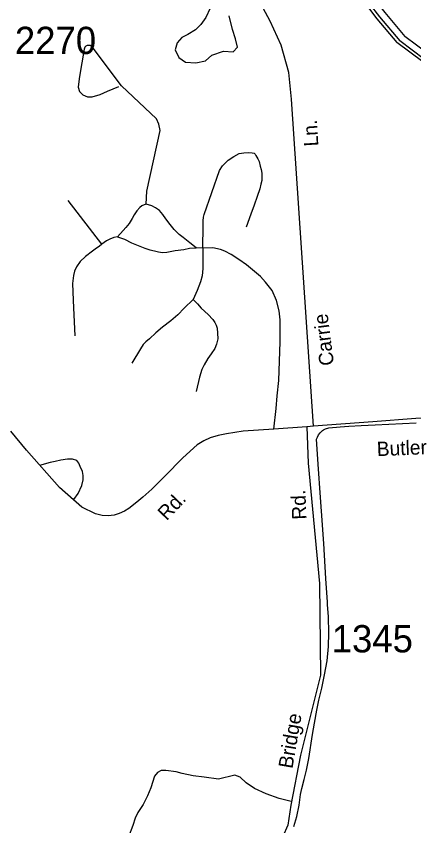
# Model space of a CAD drawing. Extents: x 884530 to 1028605, y 526725 to 653634.
# Drawn here: x 944058 to 945878, y 620013 to 623720 of the extents above; entities that cross this region are included whole.
import ezdxf

# ---------------------------------------------------------------- set-up
doc = ezdxf.new("R2010")
doc.units = 0
for name, color, linetype in [('Exist Boundary Political City Limit New', 7, 'Continuous'), ('Exist Hydrographic Bay Label', 7, 'Continuous'), ('Exist Hydrographic Buffer Line', 7, 'Continuous'), ('Exist Road Non-System Type 51', 7, 'Continuous'), ('Exist Road Non-System Type 51 Label', 7, 'Continuous'), ('Exist Road Secondary Type 51 Attributed', 7, 'Continuous'), ('Exist Road Secondary Type 51 Label', 7, 'Continuous'), ('Exist Road Secondary Type 51 Number Label', 7, 'Continuous'), ('Map Preparation Boundary City Limit Buffer Line', 7, 'Continuous')]:
    doc.layers.add(name, color=color, linetype=linetype)

msp = doc.modelspace()

# ---------------------------------------------------------------- linework, layer by layer
at = {"layer": 'Exist Boundary Political City Limit New'}
for points in [[(945454.6, 621453.3), (945450.3, 621515.7), (945440.8, 621668.9), (945432.6, 621783), (945436.8, 621792.9), (945442.1, 621802.6), (945449.6, 621812.3), (945452.4, 621815.3), (945456.7, 621819.8), (945460.6, 621823.1), (945463.8, 621825.8), (945473.9, 621830.6), (945489.2, 621835.3), (945541.1, 621840.6), (945580.5, 621843.1), (945636.6, 621846.3), (945700.6, 621848.6), (945888.4, 621857.8)], [(945328.7, 620010.2), (945341.8, 620056.6), (945352.4, 620108.1), (945359.9, 620156.1), (945365.9, 620184.9), (945376.6, 620225.1), (945386.8, 620268.6), (945396.8, 620322.1), (945414, 620431.2), (945423.4, 620483.9), (945433.9, 620542.9), (945443.4, 620588.6), (945456.1, 620643.9), (945469.5, 620704.8), (945480.6, 620769.4), (945487.6, 620833.6), (945489.6, 620896.8), (945487.2, 620969.6), (945483.5, 621027.2), (945482.8, 621037.8), (945474.6, 621144.9), (945466.2, 621306.1), (945454.6, 621453.3)]]:
    msp.add_lwpolyline(points, dxfattribs=at)
at = {"layer": 'Exist Hydrographic Bay Label'}
for points in [[(945253.4, 625653.5), (945268, 625584.3), (945285.6, 625399.7), (945302.7, 625205.3), (945316.8, 625036.8), (945329.9, 624901), (945344.7, 624756.8), (945360.8, 624643.9), (945371.9, 624523), (945395.3, 624415.1), (945429.1, 624270.7), (945470.8, 624146.4), (945519.7, 624025.6), (945572.7, 623910.3), (945621.2, 623831), (945662, 623769.4), (945709.2, 623707.9), (945800.3, 623599)], [(945918.6, 623510.3), (945800.3, 623599)]]:
    msp.add_lwpolyline(points, dxfattribs=at)
at = {"layer": 'Exist Hydrographic Buffer Line'}
for points in [[(945268.6, 625654.1), (945282.8, 625586.6), (945300.6, 625401), (945317.6, 625206.6), (945331.7, 625038.2), (945344.8, 624902.5), (945359.6, 624758.7), (945375.7, 624645.6), (945386.7, 624525.2), (945409.9, 624418.4), (945443.5, 624274.8), (945484.8, 624151.6), (945533.5, 624031.6), (945585.9, 623917.4), (945633.8, 623839.1), (945674.2, 623778.1), (945720.9, 623717.3), (945813.8, 623606.3)], [(945299.3, 625657.8), (945313.4, 625591.3), (945331.3, 625403.8), (945348.4, 625209.2), (945362.4, 625040.9), (945375.5, 624905.5), (945390.2, 624762.4), (945406.3, 624649.2), (945417.3, 624529.9), (945440, 624425.2), (945473.3, 624283.2), (945513.8, 624162.3), (945561.8, 624043.8), (945613.2, 623931.9), (945659.8, 623855.6), (945699.3, 623796.1), (945745, 623736.6), (945837.3, 623626.3)], [(945926.3, 623521.8), (945813.8, 623606.3)], [(945943.1, 623546.8), (945837.3, 623626.3)]]:
    msp.add_lwpolyline(points, dxfattribs=at)
at = {"layer": 'Exist Road Non-System Type 51'}
for p, q in [((944449.3, 622675.4), (944295.3, 622876.2)), ((944912.6, 622658.2), (944881.3, 622659))]:
    msp.add_line(p, q, dxfattribs=at)
for points in [[(944946.2, 623755.8), (944926.6, 623712.9), (944903.4, 623680.9), (944878.7, 623657.8), (944843.4, 623636.5), (944815.8, 623621.8), (944794.2, 623597.3), (944786.2, 623564.9), (944802.6, 623529.8), (944832.2, 623509.3), (944880.6, 623506.6), (944924.2, 623514.6), (944953.4, 623540.9), (945007, 623559.3), (945050.6, 623556.1), (945070.6, 623577.7), (945061, 623615.3), (945047.4, 623658.9), (945033, 623721.3)], [(945418.2, 621843.5), (945318.2, 623339.3), (945305.8, 623461.7), (945270.2, 623586.9), (945220.6, 623696.1), (945188.6, 623756.5)], [(944653.2, 622859.8), (944656.2, 622918.8), (944716.6, 623196.7), (944711.3, 623224.7), (944700.4, 623249.3), (944540.6, 623400.6), (944404.9, 623578.9), (944396.3, 623584.8), (944390.1, 623585.7), (944383.4, 623585.1), (944377, 623582), (944371.7, 623577.1), (944368.7, 623568.8), (944348, 623443.6), (944343.9, 623420.2), (944340.9, 623394.7), (944348, 623375.4), (944362.3, 623359.1), (944383.7, 623351), (944406.1, 623349.9), (944442.8, 623361.1), (944476.5, 623376.4), (944528.2, 623397.5)], [(944912.6, 622658.2), (944913.7, 622759.7), (944913.7, 622782.5), (944915.8, 622799.1), (944918.9, 622812.5), (944989, 623013.7), (945002.2, 623034.7), (945027.8, 623059.9), (945054.4, 623078.1), (945078.2, 623090.9), (945099.7, 623094.6), (945123, 623095.5), (945138.1, 623094.6), (945146.8, 623092.3), (945151.8, 623087.3), (945155.5, 623081.8), (945159.6, 623074.1), (945164.1, 623066.7), (945169.3, 623053.7), (945174.5, 623033), (945178.7, 623017.4), (945181.7, 623000.9), (945181.7, 622985.4), (945181.7, 622967.8), (945177.6, 622950.2), (945172.4, 622929.5), (945160.1, 622894.3), (945146.6, 622854), (945132.1, 622813.6), (945110.4, 622753.5)], [(944653.2, 622859.8), (944643.8, 622856.7), (944633.6, 622852), (944623.5, 622843.4), (944609.4, 622828.6), (944597.6, 622810.6), (944588.3, 622793.4), (944575.1, 622770.7), (944559.4, 622752.8), (944546.9, 622737.9), (944522, 622709.8)], [(944881.3, 622659), (944852.3, 622682.8), (944822, 622706.1), (944803.9, 622720.7), (944793, 622730.9), (944780.5, 622742.6), (944762.6, 622766), (944743, 622792.5), (944729.8, 622812.1), (944714.1, 622830.1), (944695.4, 622842.6), (944678.2, 622852), (944653.2, 622859.8)], [(944522, 622709.8), (944505.2, 622706), (944486.3, 622699), (944470.6, 622690.9), (944449.3, 622675.4)], [(944522, 622709.8), (944554, 622699.6), (944586.2, 622682.1), (944623.4, 622667.2), (944647.3, 622658.2), (944670.3, 622650.8), (944691.2, 622644.8), (944709.9, 622641.1), (944727, 622638.1), (944747.9, 622639.6), (944786, 622646.3), (944824.7, 622652.2), (944851.6, 622658.2), (944881.3, 622659)], [(944449.3, 622675.4), (944438.3, 622666), (944425, 622657.4), (944407, 622643.4), (944375, 622619.1), (944350.9, 622596.5), (944333.6, 622572.3), (944324.2, 622552.7), (944319.6, 622532.4), (944315.6, 622496.5), (944318.8, 622419.9), (944319.6, 622384), (944325.8, 622256.6)], [(944912.6, 622658.2), (944911.8, 622625.4), (944912.7, 622598.3), (944912.7, 622565.1), (944908.7, 622530.9), (944901.6, 622503.5), (944886.8, 622464.5), (944868, 622423)], [(945237.1, 621829.1), (945247.5, 621924), (945252.7, 621981.3), (945260.5, 622051.5), (945265.7, 622228.5), (945265.7, 622261.3), (945266.5, 622329.2), (945261.8, 622370.7), (945249.3, 622417.6), (945229.7, 622464.5), (945199.3, 622501.9), (945175.9, 622527.8), (945139.1, 622558.2), (945111.8, 622580.9), (945076.6, 622606.6), (945041.5, 622628.5), (945012.6, 622644.1), (944993.3, 622651.7), (944958.6, 622659), (944912.6, 622658.2)], [(944868, 622423), (944827.4, 622383.2), (944798.5, 622351.9), (944766.4, 622324.6), (944727.3, 622295.7), (944696.9, 622269.9), (944667.3, 622243.3), (944651.7, 622229.3), (944639.2, 622216), (944627.4, 622197.2), (944587.7, 622131.5)], [(944868, 622423), (944887.6, 622403.5), (944904, 622382.4), (944936, 622353.5), (944957.9, 622331.6), (944967.2, 622317.5), (944972.8, 622305.1), (944977.4, 622291), (944979.8, 622269.1), (944980.6, 622242.5), (944974.3, 622217.6), (944966.5, 622197.7), (944950, 622173.8), (944934.4, 622152), (944918.9, 622123.8), (944907.2, 622101.9), (944896.9, 622067.6), (944881.6, 622001)], [(944322.4, 621506.5), (944341.3, 621535.1), (944358.2, 621571.3), (944365, 621597.2), (944365, 621617.6), (944361, 621635.3), (944350, 621658.5), (944344.6, 621673.5), (944335.1, 621685.8), (944315.1, 621692.5), (944292.4, 621692.5), (944261.5, 621686.6), (944236.9, 621681.1), (944213.8, 621675.9), (944164.8, 621662.8)], [(945316.1, 620124.3), (945261.8, 620138.6), (945201.8, 620159.7), (945149.3, 620184.9), (945110.6, 620210.9), (945083.6, 620236.1), (945058.6, 620244.9), (944983.8, 620227.7), (944917.9, 620235.6), (944867.9, 620242.6), (944817, 620252.3), (944789.8, 620260.2), (944742.1, 620265.9), (944721.9, 620265.9), (944704.5, 620257.3), (944691.5, 620241.4), (944674.1, 620187.9), (944658.2, 620150.2), (944639, 620110.6), (944614.4, 620075), (944602.2, 620048.7), (944592.4, 620014.5), (944571.5, 619963.7)]]:
    msp.add_lwpolyline(points, dxfattribs=at)
at = {"layer": 'Exist Road Secondary Type 51 Attributed'}
for points in [[(948038.1, 621727.9), (947867.9, 621747.2), (947491.2, 621781.6), (947034.9, 621820.3), (946667.4, 621850.9), (946078.9, 621879.7), (945987.4, 621881.5), (945887.5, 621877.4), (945690.4, 621862.8), (945418.2, 621843.5), (945388.7, 621840.1)], [(945388.7, 621840.1), (945237.1, 621829.1), (945096.5, 621819.4), (945021, 621807.6), (944982.4, 621800.5), (944945.6, 621789.2), (944916.8, 621776), (944885.7, 621758), (944820.2, 621698.6), (944738.7, 621614.2), (944678.3, 621555.2), (944637.8, 621517.5), (944610.4, 621494.4), (944574.1, 621465.6), (944553.9, 621453.8), (944528.9, 621442.5), (944505.8, 621435.9), (944479.4, 621432.1), (944451.1, 621433.5), (944420.2, 621441.1), (944357.6, 621472.4), (944256.6, 621562.2), (944105.2, 621732.8), (944034, 621819.7)], [(945388.7, 621840.1), (945394.4, 621673.7), (945446, 621123.4), (945451.1, 620703.6), (945359.3, 620336.1), (945315.3, 620107.3), (945301.6, 620016.9), (945255.2, 619912.4), (945147.9, 619752.8), (945052.8, 619632.4), (944822.5, 619345.8), (944741.5, 619264.7), (944677.1, 619206.8), (944612.2, 619133.3), (944562.4, 619089.6), (944449.3, 619021.7), (944344.5, 618949.6), (944262.7, 618894), (944203.8, 618854.7)]]:
    msp.add_lwpolyline(points, dxfattribs=at)
at = {"layer": 'Map Preparation Boundary City Limit Buffer Line'}
for points in [[(945454.6, 621453.3), (945450.3, 621515.7), (945440.8, 621668.9), (945432.6, 621783), (945436.8, 621792.9), (945442.1, 621802.6), (945449.6, 621812.3), (945452.4, 621815.3), (945456.7, 621819.8), (945460.6, 621823.1), (945463.8, 621825.8), (945473.9, 621830.6), (945489.2, 621835.3), (945541.1, 621840.6), (945580.5, 621843.1), (945636.6, 621846.3), (945700.6, 621848.6), (945888.4, 621857.8)], [(945328.7, 620010.2), (945341.8, 620056.6), (945352.4, 620108.1), (945359.9, 620156.1), (945365.9, 620184.9), (945376.6, 620225.1), (945386.8, 620268.6), (945396.8, 620322.1), (945414, 620431.2), (945423.4, 620483.9), (945433.9, 620542.9), (945443.4, 620588.6), (945456.1, 620643.9), (945469.5, 620704.8), (945480.6, 620769.4), (945487.6, 620833.6), (945489.6, 620896.8), (945487.2, 620969.6), (945483.5, 621027.2), (945482.8, 621037.8), (945474.6, 621144.9), (945466.2, 621306.1), (945454.6, 621453.3)]]:
    msp.add_lwpolyline(points, dxfattribs=at)

# ---------------------------------------------------------------- texts
at = {"layer": 'Exist Road Non-System Type 51 Label'}
for s, rotation, p in [('Ln.', 93.4592, (945441.2, 623125.4)), ('Carrie', 97.2116, (945512.9, 622124))]:
    msp.add_text(s, height=65.62, rotation=rotation, dxfattribs=at).set_placement(p)
at = {"layer": 'Exist Road Secondary Type 51 Label'}
for s, rotation, p in [('Butler', 2.304, (945709.6, 621705.5)), ('Rd.', 46.369, (944746.1, 621407.6)), ('Rd.', 92.5857, (945387.1, 621416.4)), ('Bridge', 80.2085, (945322, 620272.5))]:
    msp.add_text(s, height=65.62, rotation=rotation, dxfattribs=at).set_placement(p)
at = {"layer": 'Exist Road Secondary Type 51 Number Label'}
for s, p in [('2270', (944051.9, 623546.3)), ('1345', (945501.9, 620807.2))]:
    msp.add_text(s, height=125, dxfattribs=at).set_placement(p)

doc.saveas('drawing.dxf')
